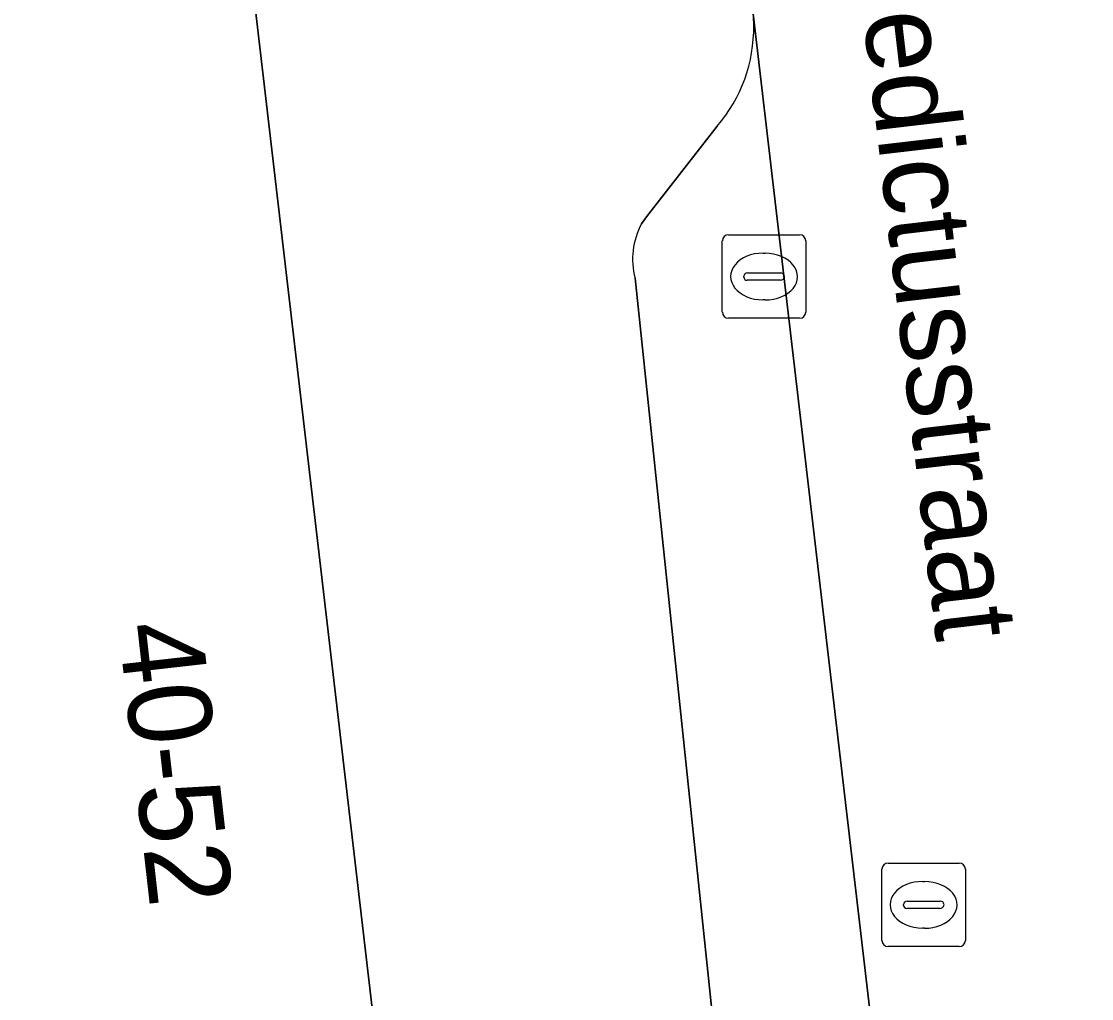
# Model space of a CAD drawing. Extents: x 160377 to 161131, y 383938 to 384853.
# Drawn here: x 160609.3 to 160622.12, y 384767.32 to 384779.02 of the extents above; entities that cross this region are included whole.
import ezdxf

# ---------------------------------------------------------------- set-up
doc = ezdxf.new("R2010")
doc.units = 0
for name, color, linetype in [('IMGEO_Kolk', 7, 'Continuous'), ('IMGEO_Openbare_ruimte_label', 7, 'Continuous'), ('IMGEO_Pand', 7, 'Continuous'), ('IMGEO_Pand_nummerreeks', 7, 'Continuous'), ('IMGEO_Rijbaan_lokaal_open', 7, 'Continuous'), ('IMGEO_Rioolput', 7, 'Continuous'), ('IMGEO_Voetpad_open', 7, 'Continuous')]:
    doc.layers.add(name, color=color, linetype=linetype)

msp = doc.modelspace()

# ---------------------------------------------------------------- linework, layer by layer
at = {"layer": 'IMGEO_Kolk'}
for p, q in [((160617.77, 384776.465), (160618.622, 384776.465)), ((160617.695, 384775.539), (160617.695, 384776.391)), ((160618.696, 384776.391), (160618.696, 384775.539)), ((160618.183, 384776.245), (160618.208, 384776.245)), ((160617.954, 384775.959), (160617.954, 384775.971)), ((160617.997, 384776.008), (160618.395, 384776.008)), ((160618.438, 384775.971), (160618.438, 384775.959)), ((160618.392, 384775.922), (160617.994, 384775.922)), ((160618.206, 384775.685), (160618.181, 384775.685)), ((160618.622, 384775.465), (160617.77, 384775.465))]:
    msp.add_line(p, q, dxfattribs=at)
for points in [[(160617.77, 384776.465), (160618.622, 384776.465)], [(160617.695, 384775.539), (160617.695, 384776.391)], [(160618.696, 384776.391), (160618.696, 384775.539)], [(160618.622, 384775.465), (160617.77, 384775.465)]]:
    msp.add_lwpolyline(points, dxfattribs=at)
for centre, radius, start, end in [((160617.772, 384776.389), 0.0765, 91.552, 178.448), ((160617.772, 384776.389), 0.0765, 91.552, 178.448), ((160618.62, 384776.389), 0.0765, 1.552, 88.448), ((160618.62, 384776.389), 0.0765, 1.552, 88.448), ((160617.994, 384775.968), 0.0403, 85.8775, 175.7526), ((160617.991, 384775.958), 0.0366, 178.938, 274.7102), ((160618.395, 384775.965), 0.043, 264.8664, 352.4533), ((160618.399, 384775.97), 0.0386, 1.7309, 96.639), ((160617.772, 384775.541), 0.0765, 181.552, 268.448), ((160617.772, 384775.541), 0.0765, 181.552, 268.448), ((160618.62, 384775.541), 0.0765, 271.552, 358.448), ((160618.62, 384775.541), 0.0765, 271.552, 358.448)]:
    msp.add_arc(centre, radius, start, end, dxfattribs=at)
for centre, major_axis, ratio, start_param, end_param in [((160618.182, 384775.965), (-0.387, 0.002), 0.722429, 4.712389, 7.853982), ((160618.207, 384775.965), (-0.39, 0.002), 0.717154, 1.570796, 4.712389)]:
    msp.add_ellipse(centre, major_axis=major_axis, ratio=ratio, start_param=start_param, end_param=end_param, dxfattribs=at)
at = {"layer": 'IMGEO_Pand'}
msp.add_lwpolyline([(160564.978, 384745.652), (160610.326, 384750.936), (160610.077, 384753.025), (160615.089, 384753.605), (160611.498, 384784.319), (160601.543, 384783.18), (160601.35, 384784.528), (160595.778, 384783.905), (160595.947, 384782.394), (160594.106, 384782.186), (160593.916, 384783.671), (160588.322, 384783.027), (160588.496, 384781.517), (160586.658, 384781.305), (160586.487, 384782.788), (160580.88, 384782.162), (160581.049, 384780.651), (160579.193, 384780.434), (160578.997, 384781.92), (160573.42, 384781.295), (160573.59, 384779.785), (160571.739, 384779.583), (160571.548, 384781.064), (160565.991, 384780.439)], dxfattribs=at)
at = {"layer": 'IMGEO_Rijbaan_lokaal_open'}
msp.add_lwpolyline([(160623.713, 384773.976), (160622.639, 384783.791), (160622.578, 384784.345), (160617.506, 384783.779), (160618.054, 384779.205), (160618.065, 384779.112), (160620.752, 384756.156), (160620.772, 384756.031), (160620.797, 384755.812), (160621.017, 384753.86), (160626.014, 384754.456), (160625.985, 384754.685), (160624.91, 384763.232), (160624.815, 384763.909)], close=True, dxfattribs=at)
at = {"layer": 'IMGEO_Rioolput'}
for p, q in [((160619.682, 384768.939), (160620.534, 384768.939)), ((160619.607, 384768.013), (160619.607, 384768.865)), ((160620.608, 384768.865), (160620.608, 384768.013)), ((160620.095, 384768.719), (160620.12, 384768.719)), ((160619.866, 384768.433), (160619.866, 384768.445)), ((160620.304, 384768.396), (160619.906, 384768.396)), ((160619.909, 384768.482), (160620.307, 384768.482)), ((160620.35, 384768.445), (160620.35, 384768.433)), ((160620.118, 384768.159), (160620.093, 384768.159)), ((160620.534, 384767.939), (160619.682, 384767.939))]:
    msp.add_line(p, q, dxfattribs=at)
for points in [[(160619.682, 384768.939), (160620.534, 384768.939)], [(160619.607, 384768.013), (160619.607, 384768.865)], [(160620.608, 384768.865), (160620.608, 384768.013)], [(160620.534, 384767.939), (160619.682, 384767.939)]]:
    msp.add_lwpolyline(points, dxfattribs=at)
for centre, radius, start, end in [((160619.684, 384768.863), 0.0765, 91.552, 178.448), ((160619.684, 384768.863), 0.0765, 91.552, 178.448), ((160620.532, 384768.863), 0.0765, 1.552, 88.448), ((160620.532, 384768.863), 0.0765, 1.552, 88.448), ((160619.906, 384768.442), 0.0403, 85.8775, 175.7526), ((160619.903, 384768.432), 0.0366, 178.938, 274.7102), ((160620.307, 384768.439), 0.043, 264.8664, 352.4533), ((160620.311, 384768.444), 0.0386, 1.7309, 96.639), ((160619.684, 384768.015), 0.0765, 181.552, 268.448), ((160619.684, 384768.015), 0.0765, 181.552, 268.448), ((160620.532, 384768.015), 0.0765, 271.552, 358.448), ((160620.532, 384768.015), 0.0765, 271.552, 358.448)]:
    msp.add_arc(centre, radius, start, end, dxfattribs=at)
for centre, major_axis, ratio, start_param, end_param in [((160620.094, 384768.439), (-0.387, 0.002), 0.722429, 4.712389, 7.853982), ((160620.119, 384768.439), (-0.39, 0.002), 0.717154, 1.570796, 4.712389)]:
    msp.add_ellipse(centre, major_axis=major_axis, ratio=ratio, start_param=start_param, end_param=end_param, dxfattribs=at)
at = {"layer": 'IMGEO_Voetpad_open'}
for points in [[(160615.354, 384788.804), (160611.336, 384785.699), (160611.498, 384784.319), (160615.089, 384753.605), (160615.335, 384751.518), (160621.017, 384753.86), (160620.797, 384755.812), (160618.771, 384755.592), (160618.494, 384758.333), (160618.702, 384758.484)], [(160620.752, 384756.156), (160618.065, 384779.112)], [(160617.635, 384777.766), (160616.788, 384776.679), (160616.728, 384776.597)], [(160616.728, 384776.597), (160616.788, 384776.679), (160617.635, 384777.766)], [(160616.649, 384775.945), (160617.602, 384766.873), (160618.49, 384758.917)], [(160618.49, 384758.917), (160617.602, 384766.873), (160616.649, 384775.945)]]:
    msp.add_lwpolyline(points, dxfattribs=at)
for centre, radius, start, end in [((160616.482, 384778.963), 1.59, 0.3749, 5.391), ((160616.482, 384778.963), 1.59, 0.3749, 5.391), ((160616.259, 384778.947), 1.813, 319.3626, 0.8313), ((160616.259, 384778.947), 1.813, 319.3626, 0.8313), ((160617.515, 384776.171), 0.895, 151.5644, 194.6184), ((160617.515, 384776.171), 0.895, 151.5644, 194.6184)]:
    msp.add_arc(centre, radius, start, end, dxfattribs=at)

# ---------------------------------------------------------------- texts
at = {"layer": 'IMGEO_Openbare_ruimte_label'}
msp.add_text('Benedictusstraat', height=1, rotation=276.663, dxfattribs=at).set_placement((160619.106, 384781.471))
at = {"layer": 'IMGEO_Pand_nummerreeks'}
msp.add_text('40-52', height=1, rotation=276.4685, dxfattribs=at).set_placement((160610.454, 384771.785))

doc.saveas('drawing.dxf')
